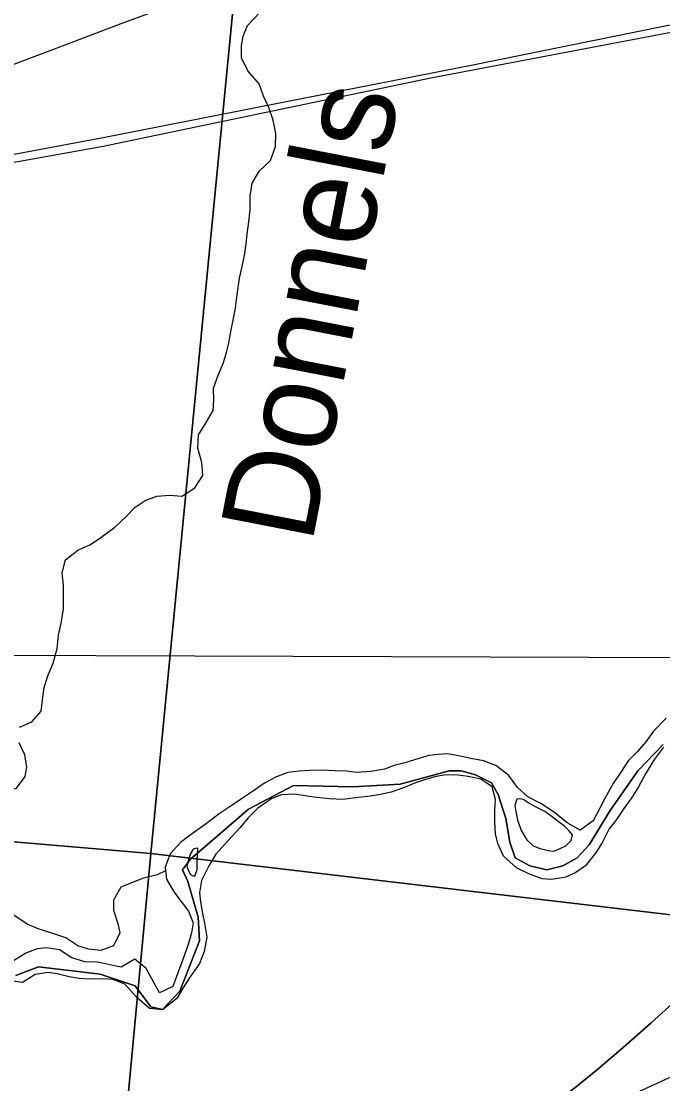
# Model space of a CAD drawing. Extents: x 0 to 1134, y 0 to 440.
# Drawn here: x 330.48 to 349.92, y 155.8 to 188.03 of the extents above; entities that cross this region are included whole.
import ezdxf

# ---------------------------------------------------------------- set-up
doc = ezdxf.new("R2010")
doc.units = 0
for name, color, linetype in [('Default', 7, 'Continuous'), ('GM_X_County_Road', 7, 'Continuous'), ('GM_X_Interchange_Ramps', 7, 'Continuous'), ('GM_X_Interstate_Route', 7, 'Continuous'), ('GM_X_Major_River', 7, 'Continuous'), ('GM_X_Minor_River', 7, 'Continuous'), ('GM_X_Minor_River_Text', 7, 'Continuous'), ('GM_X_Rail_Line', 7, 'Continuous'), ('GM_X_Section', 7, 'Continuous'), ('GM_X_Township', 7, 'Continuous'), ('SH_Data', 7, 'Continuous')]:
    doc.layers.add(name, color=color, linetype=linetype)

msp = doc.modelspace()

# ---------------------------------------------------------------- linework, layer by layer
at = {"layer": 'Default'}
msp.add_lwpolyline([(339.216, 150.406), (339.329, 150.527), (339.39, 150.591), (339.454, 150.649), (339.523, 150.706), (339.656, 150.805), (339.786, 150.884), (340.694, 151.391), (342.862, 152.66), (344.058, 153.379), (344.608, 153.727), (345.071, 154.039), (345.753, 154.524), (346.499, 155.081), (347.305, 155.71), (347.953, 156.241), (348.802, 156.965), (349.567, 157.645), (350.319, 158.338), (350.922, 158.92), (351.575, 159.581), (352.404, 160.462), (353.731, 161.896), (354.5, 162.724)], dxfattribs=at)
at = {"layer": 'GM_X_County_Road'}
msp.add_lwpolyline([(318.3, 183.447), (318.599, 183.485), (318.853, 183.528), (319.017, 183.561), (320.105, 183.819), (321.744, 184.221), (322.941, 184.507), (324.323, 184.842), (325.588, 185.154), (326.358, 185.357), (326.836, 185.497), (327.432, 185.695), (330.148, 186.687), (332.097, 187.424), (333.504, 187.96), (334.749, 188.418), (335.89, 188.844), (337.09, 189.259)], dxfattribs=at)
at = {"layer": 'GM_X_Interchange_Ramps'}
msp.add_lwpolyline([(354.5, 162.724), (353.731, 161.896), (352.404, 160.462), (351.575, 159.581), (350.922, 158.92), (350.319, 158.338), (349.567, 157.645), (348.802, 156.965), (347.953, 156.241), (347.305, 155.71), (346.499, 155.081), (345.753, 154.524), (345.071, 154.039), (344.608, 153.727), (344.058, 153.379), (342.862, 152.66), (340.694, 151.391), (339.786, 150.884), (339.656, 150.805), (339.523, 150.706), (339.454, 150.649), (339.39, 150.591), (339.329, 150.527), (339.216, 150.406)], dxfattribs=at)
at = {"layer": 'GM_X_Interstate_Route'}
msp.add_lwpolyline([(327.543, 144.219), (331.253, 146.171), (334.956, 148.14), (339.216, 150.406), (339.81, 150.723), (344.252, 153.09), (345.654, 153.826), (346.814, 154.42), (348.068, 155.036), (348.995, 155.472), (350.013, 155.933), (351.03, 156.38), (351.121, 156.42), (351.894, 156.744), (352.931, 157.16), (353.975, 157.555), (355.555, 158.118), (357.312, 158.737), (359.247, 159.416), (360.837, 159.989), (363.131, 160.835), (364.323, 161.269), (364.552, 161.349)], dxfattribs=at)
at = {"layer": 'GM_X_Major_River'}
for points in [[(350.023, 166.888), (349.637, 166.497), (349.402, 166.171), (349.156, 165.88), (348.864, 165.59), (348.663, 165.275), (348.415, 164.904), (348.177, 164.487), (348.01, 164.16), (347.808, 163.777), (347.413, 163.489), (347.019, 163.715), (346.638, 164.031), (346.222, 164.303), (345.827, 164.505), (345.514, 164.786), (345.248, 165.146), (344.856, 165.451), (344.482, 165.596), (344.096, 165.662), (343.778, 165.737), (343.403, 165.803), (343.118, 165.786), (342.832, 165.759), (342.395, 165.62), (342.096, 165.535), (341.775, 165.451), (341.487, 165.343), (341.075, 165.273), (340.629, 165.237), (340.333, 165.278), (339.968, 165.286), (339.581, 165.306), (339.227, 165.302), (338.896, 165.275), (338.553, 165.237), (338.184, 165.097), (337.849, 164.911), (337.548, 164.7), (337.177, 164.458), (336.864, 164.248), (336.47, 163.983), (336.052, 163.661), (335.6, 163.34), (335.299, 163.119), (334.994, 162.772), (334.837, 162.364), (334.874, 161.999), (335.105, 161.617), (335.548, 161.037), (335.689, 160.68), (335.636, 160.373), (335.537, 160.022), (335.378, 159.569), (335.209, 159.128), (335.074, 158.743), (334.671, 158.558), (334.43, 158.985), (334.265, 159.297), (333.918, 159.578), (333.502, 159.336), (333.161, 159.401)], [(349.935, 166.011), (349.664, 165.641), (349.391, 165.202), (349.177, 164.807), (348.976, 164.481), (348.74, 164.144), (348.516, 163.818), (348.293, 163.526), (348.101, 163.143), (347.912, 162.828), (347.571, 162.413), (347.281, 162.203), (346.982, 162.061), (346.546, 161.991), (346.262, 162.009), (345.877, 162.154), (345.482, 162.346), (345.09, 162.697), (344.917, 163.088), (344.843, 163.375), (344.828, 163.729), (344.825, 164.094), (344.844, 164.425), (344.75, 164.803), (344.402, 165.039), (344.015, 165.116), (343.72, 165.157), (343.355, 165.165), (343.045, 165.115), (342.724, 165.031), (342.425, 164.923), (342.056, 164.772), (341.688, 164.643), (341.367, 164.57), (341.058, 164.52), (340.692, 164.483), (340.212, 164.425), (339.813, 164.445), (339.425, 164.476), (339.141, 164.517), (338.766, 164.582), (338.366, 164.557), (338.067, 164.449), (337.65, 164.162), (337.358, 163.86), (337.112, 163.569), (336.761, 163.189), (336.375, 162.764), (336.161, 162.404), (335.934, 161.964), (335.88, 161.6), (335.908, 161.314), (335.969, 160.959), (336.031, 160.672), (336.101, 160.249)], [(346.746, 163.755), (346.566, 163.896), (346.342, 164.06), (346.082, 164.192), (345.857, 164.311), (345.688, 164.417), (345.586, 164.442), (345.495, 164.433), (345.433, 164.24), (345.463, 164.057), (345.515, 163.805), (345.622, 163.483), (345.798, 163.194), (345.976, 163.03), (346.157, 162.947), (346.441, 162.872), (346.612, 162.857), (346.807, 162.932), (346.98, 163.019), (347.144, 163.176), (347.182, 163.346), (347.071, 163.485), (346.948, 163.602)], [(346.948, 163.602), (346.746, 163.755)], [(335.785, 162.948), (335.682, 162.916), (335.599, 162.758), (335.537, 162.554), (335.499, 162.395), (335.542, 162.258), (335.607, 162.142), (335.709, 162.094), (335.744, 162.128), (335.805, 162.297), (335.809, 162.457), (335.812, 162.617), (335.815, 162.731)], [(335.815, 162.731), (335.824, 162.93), (335.785, 162.948)], [(336.101, 160.249), (336.023, 159.806), (335.878, 159.444), (335.595, 159.039), (335.37, 158.702), (335.192, 158.387), (334.762, 158.042), (334.364, 158.085), (333.972, 158.425), (333.616, 158.821), (333.265, 158.965), (332.969, 158.983), (332.524, 158.97), (332.228, 158.988), (331.932, 159.04), (331.569, 159.128), (331.285, 159.168), (330.895, 159.109), (330.513, 158.866), (330.138, 158.92)], [(333.161, 159.401), (332.787, 159.489), (332.399, 159.498), (332.014, 159.62), (331.631, 159.857), (331.245, 159.922), (330.959, 159.894), (330.613, 159.754), (330.162, 159.478)]]:
    msp.add_lwpolyline(points, dxfattribs=at)
at = {"layer": 'GM_X_Minor_River'}
for points in [[(330.423, 166.619), (330.801, 166.774), (331.079, 167.101), (331.13, 167.521), (331.168, 167.817), (331.286, 168.169), (331.439, 168.554), (331.57, 168.997), (331.609, 169.406), (331.694, 169.815), (331.755, 170.202), (331.759, 170.487), (331.753, 170.908), (331.712, 171.296), (331.819, 171.693), (332.188, 171.985), (332.577, 172.151), (332.887, 172.364), (333.313, 172.678), (333.647, 172.993), (333.924, 173.285), (334.235, 173.487), (334.589, 173.619), (334.977, 173.649), (335.342, 173.622), (335.732, 173.879), (335.976, 174.252), (335.947, 174.639), (335.827, 175.074), (335.843, 175.484), (336.076, 175.857), (336.297, 176.218), (336.312, 176.526), (336.305, 176.902), (336.447, 177.287), (336.599, 177.65), (336.695, 177.979), (336.767, 178.274), (336.84, 178.672), (336.912, 179.013), (336.973, 179.32), (337.024, 179.729), (337.087, 180.23), (337.171, 180.593), (337.256, 180.979), (337.294, 181.275), (337.32, 181.571), (337.37, 181.946), (337.409, 182.321), (337.414, 182.731), (337.476, 183.118), (337.697, 183.491), (338.031, 183.806), (338.185, 184.225), (338.19, 184.624), (338.115, 185.024), (337.983, 185.412), (337.816, 185.756), (337.684, 186.134), (337.347, 186.525), (337.147, 186.915), (337.151, 187.29), (337.2, 187.574), (337.33, 187.903), (337.711, 188.297)], [(329.93, 164.65), (330.332, 164.763), (330.599, 165.113), (330.648, 165.397), (330.584, 165.774), (330.418, 166.14)], [(334.848, 162.257), (334.596, 162.139), (334.185, 162.03), (333.864, 161.908), (333.498, 161.764), (333.276, 161.368), (333.272, 161.061), (333.404, 160.661), (333.469, 160.375), (333.27, 159.979), (332.893, 159.835), (332.517, 159.885), (332.188, 159.98), (331.826, 160.224), (331.406, 160.365), (330.986, 160.496), (330.657, 160.636), (330.251, 160.914)]]:
    msp.add_lwpolyline(points, dxfattribs=at)
at = {"layer": 'GM_X_Rail_Line'}
for points in [[(235.537, 142.526), (242.297, 147.201), (254.969, 154.995), (262.517, 161.215), (265.593, 163.533), (269.193, 166.026), (271.762, 167.674), (277.55, 171.187), (282.207, 173.973), (284.647, 175.386), (295.115, 179.81), (306.646, 182.954), (315.223, 183.324), (317.252, 182.945), (319.457, 182.521), (322.574, 182.342), (325.613, 182.903), (328.618, 183.462), (332.907, 184.232), (342.891, 186.315), (382.421, 193.847), (400.022, 196.925), (401.626, 197.251)], [(399.953, 197.365), (397.165, 196.93), (382.347, 194.129), (367.827, 191.319), (354.07, 188.715), (344.21, 186.71), (332.963, 184.495), (329.17, 183.787)]]:
    msp.add_lwpolyline(points, dxfattribs=at)
at = {"layer": 'GM_X_Section'}
for points in [[(337.3, 192.616), (334.406, 162.784), (304.727, 165.312), (307.774, 195.516)], [(337.3, 192.616), (367.659, 189.293), (364.647, 159.213), (334.406, 162.784)], [(304.727, 165.312), (334.406, 162.784), (331.546, 132.249), (302.061, 134.852)], [(334.406, 162.784), (364.647, 159.213), (361.662, 129.318), (332.181, 132.182), (331.546, 132.249)]]:
    msp.add_lwpolyline(points, close=True, dxfattribs=at)
at = {"layer": 'GM_X_Township'}
for points in [[(330.308, 159.086), (330.998, 159.348), (332.872, 159.118), (333.933, 158.765), (334.402, 158.13), (334.762, 158.05), (335.282, 158.61), (335.882, 160.13), (335.842, 160.85), (335.522, 161.93), (335.362, 162.29), (335.602, 162.61), (337.362, 164.129), (338.723, 164.849), (340.524, 164.809), (341.964, 164.889), (343.445, 165.288), (343.805, 165.288), (344.245, 165.168), (344.725, 164.928), (344.925, 164.568), (345.165, 163.848), (345.285, 163.128), (345.446, 162.648), (345.886, 162.408), (346.406, 162.288), (346.886, 162.408), (347.326, 162.648), (347.687, 163.048), (348.326, 164.087), (349.166, 165.287), (349.927, 166.087)], [(349.927, 166.087), (349.166, 165.287), (348.326, 164.087), (347.687, 163.048), (347.326, 162.648), (346.886, 162.408), (346.406, 162.288), (345.886, 162.408), (345.446, 162.648), (345.285, 163.128), (345.165, 163.848), (344.925, 164.568), (344.725, 164.928), (344.245, 165.168), (343.805, 165.288), (343.445, 165.288), (341.964, 164.889), (340.524, 164.809), (338.723, 164.849), (337.362, 164.129), (335.602, 162.61), (335.362, 162.29), (335.522, 161.93), (335.842, 160.85), (335.882, 160.13), (335.282, 158.61), (334.762, 158.05), (334.402, 158.13), (333.933, 158.765), (332.872, 159.118), (330.998, 159.348), (330.308, 159.086)]]:
    msp.add_lwpolyline(points, dxfattribs=at)
at = {"layer": 'SH_Data'}
msp.add_line((362.457, 168.687), (325.033, 168.798), dxfattribs=at)

# ---------------------------------------------------------------- texts
at = {"layer": 'GM_X_Minor_River_Text'}
msp.add_text('Donnels', height=2.8399, rotation=78.9998, dxfattribs=at).set_placement((339.281, 172.135))

doc.saveas('drawing.dxf')
